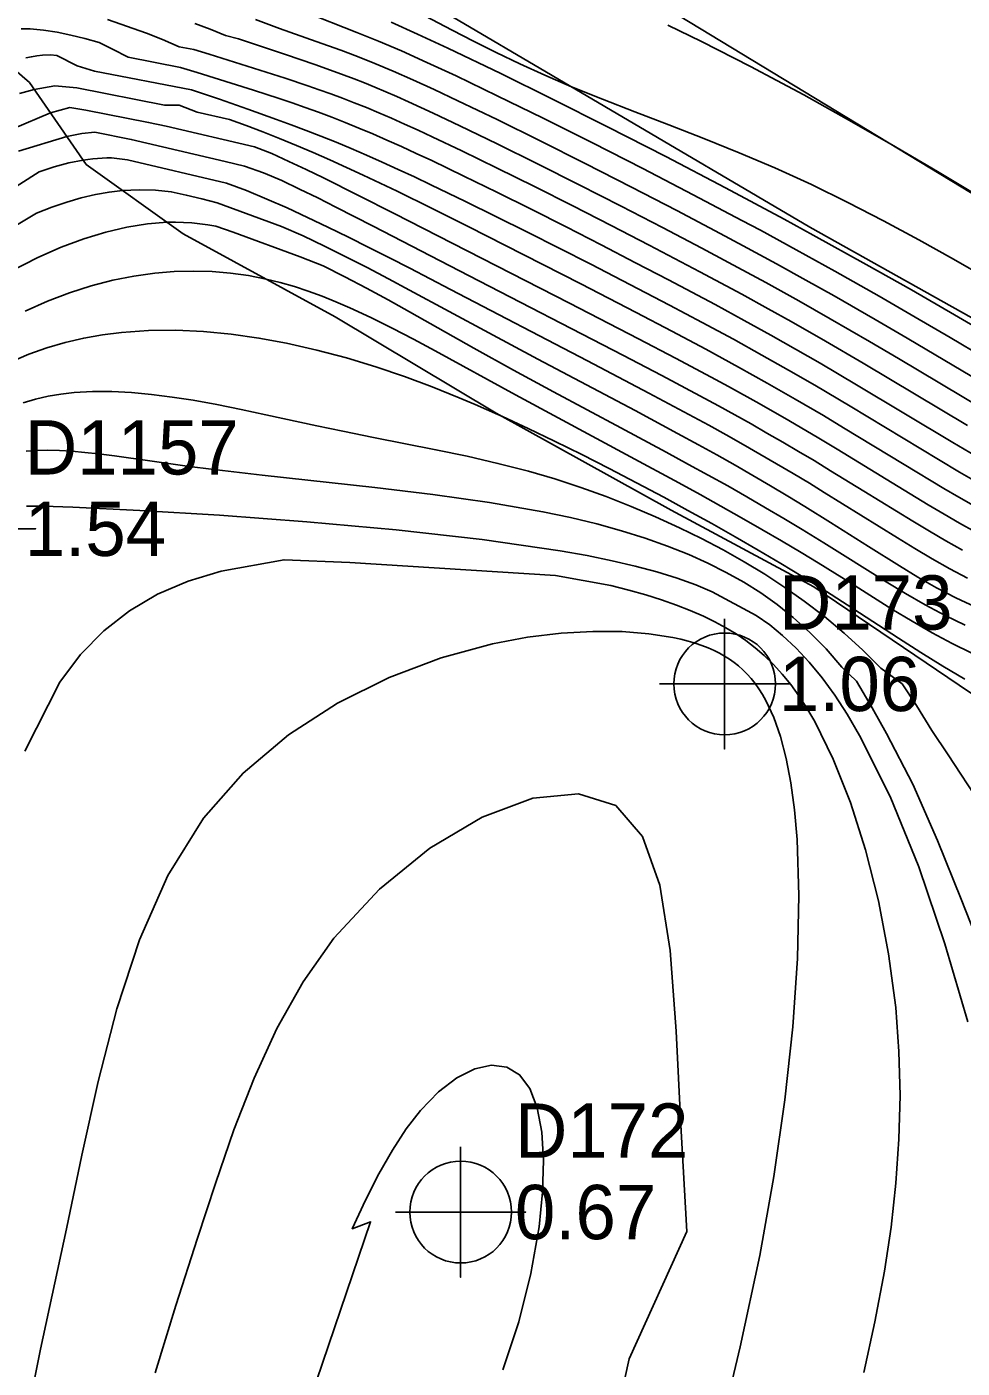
# Model space of a CAD drawing. Extents: x 2356077 to 2359823, y 225951 to 227822.
# Drawn here: x 2357477.8 to 2357520.9, y 226687.9 to 226749.6 of the extents above; entities that cross this region are included whole.
import ezdxf

# ---------------------------------------------------------------- set-up
doc = ezdxf.new("R2010")
doc.units = 0
for name, color, linetype in [('DTM Contours Major', 7, 'Continuous'), ('DTM Contours Minor', 7, 'Continuous'), ('Exist DTM Regular Point CELL', 7, 'Continuous'), ('Exist DTM Regular Point Cogo Elevation', 7, 'Continuous'), ('Exist DTM Regular Point Cogo Number', 7, 'Continuous'), ('Exist Roads EOP', 7, 'Continuous'), ('PH Exist DTM Breakline', 7, 'Continuous')]:
    doc.layers.add(name, color=color, linetype=linetype)

msp = doc.modelspace()

# ---------------------------------------------------------------- linework, layer by layer
at = {"layer": 'DTM Contours Major'}
for points in [[(2357521.488, 226729.861), (2357520.435, 226730.482), (2357516.005, 226733.134), (2357514.327, 226734.123), (2357513.191, 226734.778), (2357512.055, 226735.42), (2357510.829, 226736.099), (2357509.489, 226736.826), (2357507.346, 226737.963), (2357505.827, 226738.756), (2357504.244, 226739.574), (2357502.629, 226740.4), (2357501.016, 226741.214), (2357499.435, 226742.001), (2357497.922, 226742.743), (2357496.435, 226743.455), (2357495.727, 226743.786), (2357495.04, 226744.101), (2357494.372, 226744.399), (2357493.72, 226744.682), (2357493.078, 226744.951), (2357492.449, 226745.206), (2357491.829, 226745.448), (2357491.216, 226745.679), (2357490.608, 226745.9), (2357490.002, 226746.113), (2357489.41, 226746.314), (2357488.221, 226746.702), (2357485.64, 226747.51), (2357484.864, 226747.747), (2357482.46, 226748.217), (2357481.727, 226748.58), (2357481.115, 226748.889), (2357480.458, 226749.073), (2357479.813, 226749.236), (2357479.18, 226749.369), (2357478.557, 226749.465), (2357477.945, 226749.517), (2357477.53, 226749.523)], [(2357522.355, 226735.279), (2357520.51, 226736.361), (2357518.536, 226737.499), (2357516.452, 226738.678), (2357514.011, 226740.03), (2357512.673, 226740.757), (2357509.959, 226742.206), (2357507.217, 226743.638), (2357504.528, 226745.016), (2357501.97, 226746.302), (2357499.621, 226747.461), (2357497.179, 226748.636), (2357495.788, 226749.282), (2357494.566, 226749.832)], [(2357521.112, 226724.233), (2357520.294, 226724.664), (2357519.484, 226725.122), (2357518.68, 226725.599), (2357517.881, 226726.088), (2357514.515, 226728.182), (2357513.833, 226728.599), (2357513.082, 226729.05), (2357512.323, 226729.497), (2357511.555, 226729.942), (2357510.778, 226730.386), (2357509.991, 226730.827), (2357509.193, 226731.268), (2357508.284, 226731.763), (2357506.433, 226732.751), (2357503.605, 226734.232), (2357497.303, 226737.517), (2357495.425, 226738.496), (2357494.485, 226738.98), (2357493.544, 226739.459), (2357492.603, 226739.93), (2357491.658, 226740.393), (2357490.715, 226740.843), (2357489.775, 226741.276), (2357488.84, 226741.688), (2357487.912, 226742.076), (2357486.982, 226742.422), (2357482.426, 226743.485), (2357481.696, 226743.586), (2357481.479, 226743.582), (2357481.262, 226743.572), (2357481.043, 226743.556), (2357480.824, 226743.535), (2357480.603, 226743.509), (2357480.38, 226743.476), (2357479.725, 226743.348), (2357479.051, 226743.169), (2357478.356, 226742.939), (2357476.745, 226741.915)], [(2357521.704, 226713.832), (2357520.223, 226716.098), (2357519.465, 226717.213), (2357518.762, 226718.367), (2357518.104, 226719.364), (2357517.127, 226720.081), (2357516.296, 226720.914), (2357515.428, 226721.706), (2357514.527, 226722.459), (2357513.595, 226723.172), (2357512.695, 226723.808), (2357511.771, 226724.411), (2357510.823, 226724.986), (2357509.852, 226725.533), (2357508.86, 226726.055), (2357507.845, 226726.553), (2357506.746, 226727.058), (2357505.623, 226727.536), (2357504.476, 226727.987), (2357503.305, 226728.408), (2357502.109, 226728.798), (2357500.889, 226729.155), (2357499.487, 226729.516), (2357498.064, 226729.843), (2357496.628, 226730.144), (2357493.759, 226730.709), (2357492.345, 226730.993), (2357491.14, 226731.246), (2357488.793, 226731.756), (2357487.653, 226731.997), (2357486.536, 226732.221), (2357485.443, 226732.419), (2357484.475, 226732.571), (2357483.528, 226732.692), (2357482.603, 226732.777), (2357481.7, 226732.822), (2357480.821, 226732.823), (2357479.966, 226732.773), (2357479.362, 226732.704), (2357478.771, 226732.604), (2357478.191, 226732.474), (2357477.623, 226732.31)], [(2357499.304, 226659.999), (2357505.536, 226688.283), (2357508.181, 226694.159), (2357507.907, 226699.051), (2357507.692, 226703.382), (2357507.411, 226707.085), (2357506.938, 226710.094), (2357506.146, 226712.341), (2357504.91, 226713.761), (2357503.197, 226714.31), (2357501.096, 226714.102), (2357498.763, 226713.234), (2357496.353, 226711.805), (2357494.025, 226709.912), (2357491.932, 226707.654), (2357490.515, 226705.648), (2357489.304, 226703.493), (2357488.257, 226701.214), (2357487.329, 226698.832), (2357486.476, 226696.37), (2357485.655, 226693.852), (2357484.659, 226690.753), (2357483.702, 226687.651)]]:
    msp.add_lwpolyline(points, dxfattribs=at)
at = {"layer": 'DTM Contours Minor'}
for points in [[(2357522.018, 226738.025), (2357520.461, 226738.916), (2357518.868, 226739.805), (2357517.244, 226740.68), (2357515.595, 226741.532), (2357513.926, 226742.349), (2357512.242, 226743.122), (2357510.6, 226743.821), (2357508.967, 226744.478), (2357507.36, 226745.1), (2357505.797, 226745.698), (2357504.295, 226746.28), (2357502.872, 226746.856), (2357501.644, 226747.386), (2357500.489, 226747.915), (2357499.4, 226748.44), (2357498.368, 226748.957), (2357497.385, 226749.463), (2357494.853, 226750.781)], [(2357521.86, 226734.39), (2357520.311, 226735.305), (2357518.696, 226736.249), (2357517.039, 226737.207), (2357515.009, 226738.359), (2357513.227, 226739.348), (2357511.574, 226740.246), (2357510.716, 226740.705), (2357508.483, 226741.883), (2357506.163, 226743.085), (2357503.834, 226744.271), (2357501.573, 226745.404), (2357499.456, 226746.444), (2357497.562, 226747.354), (2357496.218, 226747.979), (2357495.039, 226748.507), (2357493.979, 226748.957), (2357492.989, 226749.358), (2357490.582, 226750.298)], [(2357521.116, 226731.262), (2357516.304, 226734.125), (2357514.569, 226735.141), (2357512.989, 226736.044), (2357511.931, 226736.636), (2357510.713, 226737.304), (2357508.784, 226738.339), (2357506.446, 226739.567), (2357504.708, 226740.466), (2357502.933, 226741.373), (2357501.166, 226742.264), (2357499.45, 226743.115), (2357497.828, 226743.904), (2357496.458, 226744.555), (2357495.811, 226744.854), (2357495.187, 226745.137), (2357494.583, 226745.404), (2357493.999, 226745.655), (2357493.427, 226745.893), (2357492.87, 226746.117), (2357492.324, 226746.328), (2357491.786, 226746.529), (2357491.254, 226746.721), (2357490.725, 226746.905), (2357489.691, 226747.25), (2357486.183, 226748.363), (2357485.488, 226748.564), (2357484.807, 226748.697), (2357484.037, 226749.037), (2357483.296, 226749.326), (2357481.503, 226749.955)], [(2357521.818, 226732.032), (2357517.927, 226734.339), (2357516.595, 226735.124), (2357514.791, 226736.171), (2357513.343, 226736.994), (2357511.819, 226737.839), (2357510.1, 226738.771), (2357508.882, 226739.418), (2357507.071, 226740.369), (2357505.166, 226741.354), (2357503.224, 226742.345), (2357501.301, 226743.313), (2357499.452, 226744.228), (2357497.735, 226745.06), (2357496.501, 226745.644), (2357495.368, 226746.163), (2357494.834, 226746.4), (2357494.321, 226746.622), (2357493.822, 226746.832), (2357493.338, 226747.029), (2357492.866, 226747.216), (2357491.947, 226747.562), (2357491.052, 226747.881), (2357489.709, 226748.336), (2357487.536, 226749.063), (2357486.945, 226749.218), (2357486.23, 226749.5), (2357485.526, 226749.761)], [(2357522.549, 226732.787), (2357518.33, 226735.281), (2357516.86, 226736.139), (2357514.965, 226737.229), (2357513.674, 226737.957), (2357512.312, 226738.71), (2357510.787, 226739.537), (2357509.719, 226740.107), (2357507.725, 226741.155), (2357505.633, 226742.238), (2357503.51, 226743.321), (2357501.424, 226744.368), (2357499.444, 226745.344), (2357497.637, 226746.215), (2357496.554, 226746.724), (2357495.565, 226747.175), (2357494.658, 226747.574), (2357493.813, 226747.927), (2357493.016, 226748.244), (2357492.245, 226748.535), (2357491.119, 226748.941), (2357489.422, 226749.543), (2357488.313, 226749.947)], [(2357521.878, 226741.666), (2357519.731, 226742.955), (2357517.608, 226744.199), (2357515.543, 226745.38), (2357513.567, 226746.477), (2357512.329, 226747.146), (2357511.124, 226747.782), (2357510.371, 226748.171), (2357508.859, 226748.934), (2357507.309, 226749.696)], [(2357521.391, 226728.739), (2357520.75, 226729.114), (2357519.771, 226729.696), (2357515.705, 226732.147), (2357514.079, 226733.11), (2357512.863, 226733.813), (2357511.645, 226734.502), (2357510.328, 226735.23), (2357508.889, 226736.007), (2357507.382, 226736.806), (2357505.207, 226737.94), (2357503.769, 226738.681), (2357502.306, 226739.427), (2357500.841, 226740.166), (2357499.396, 226740.887), (2357497.994, 226741.577), (2357496.403, 226742.345), (2357495.638, 226742.707), (2357494.89, 226743.053), (2357494.158, 226743.385), (2357493.439, 226743.702), (2357492.728, 226744.006), (2357492.028, 226744.297), (2357491.336, 226744.576), (2357490.65, 226744.844), (2357489.97, 226745.103), (2357489.293, 226745.353), (2357487.975, 226745.825), (2357486.666, 226746.278), (2357486.015, 226746.499), (2357485.373, 226746.707), (2357480.911, 226747.581), (2357480.111, 226747.813), (2357479.172, 226748.302), (2357478.876, 226748.329), (2357478.51, 226748.31), (2357478.257, 226748.281), (2357478, 226748.24), (2357477.737, 226748.184)], [(2357521.382, 226727.571), (2357520.707, 226727.96), (2357520.024, 226728.363), (2357518.199, 226729.462), (2357515.403, 226731.159), (2357514.473, 226731.715), (2357513.177, 226732.475), (2357511.882, 226733.216), (2357510.57, 226733.947), (2357509.059, 226734.769), (2357507.492, 226735.602), (2357505.856, 226736.459), (2357503.305, 226737.78), (2357500.686, 226739.12), (2357498.116, 226740.422), (2357496.453, 226741.255), (2357494.848, 226742.044), (2357494.063, 226742.421), (2357493.286, 226742.787), (2357492.511, 226743.144), (2357491.74, 226743.491), (2357490.971, 226743.827), (2357490.202, 226744.153), (2357489.431, 226744.47), (2357488.655, 226744.778), (2357487.89, 226745.071), (2357487.121, 226745.346), (2357485.639, 226745.692), (2357484.811, 226746.009), (2357484.135, 226746.01), (2357480.086, 226746.803), (2357479.081, 226746.893), (2357478.133, 226746.735), (2357477.458, 226746.543)], [(2357521.463, 226726.36), (2357520.749, 226726.76), (2357520.031, 226727.177), (2357519.308, 226727.608), (2357517.641, 226728.621), (2357515.106, 226730.171), (2357514.258, 226730.68), (2357512.889, 226731.485), (2357511.511, 226732.273), (2357510.108, 226733.052), (2357509.305, 226733.488), (2357507.662, 226734.365), (2357505.963, 226735.254), (2357502.788, 226736.89), (2357494.711, 226741.024), (2357493.067, 226741.855), (2357491.448, 226742.657), (2357490.65, 226743.045), (2357489.858, 226743.422), (2357489.072, 226743.79), (2357488.27, 226744.092), (2357484.209, 226745.04), (2357483.396, 226745.215), (2357480.502, 226745.782), (2357479.769, 226745.893), (2357478.882, 226745.649), (2357477.141, 226744.916)], [(2357520.88, 226725.516), (2357520.118, 226725.944), (2357519.357, 226726.39), (2357518.596, 226726.849), (2357516.333, 226728.243), (2357514.81, 226729.179), (2357514.043, 226729.643), (2357513.326, 226730.07), (2357512.604, 226730.494), (2357511.876, 226730.914), (2357511.141, 226731.331), (2357510.398, 226731.746), (2357509.646, 226732.161), (2357508.789, 226732.626), (2357507.039, 226733.557), (2357505.244, 226734.495), (2357498.164, 226738.147), (2357493.738, 226740.442), (2357492.027, 226741.316), (2357491.184, 226741.738), (2357490.352, 226742.148), (2357489.53, 226742.544), (2357488.682, 226742.886), (2357487.82, 226743.201), (2357486.92, 226743.422), (2357482.596, 226744.431), (2357480.918, 226744.761), (2357480.317, 226744.7), (2357479.631, 226744.562), (2357477.402, 226743.883)], [(2357521.463, 226722.911), (2357520.568, 226723.33), (2357519.691, 226723.791), (2357518.828, 226724.283), (2357517.98, 226724.795), (2357516.556, 226725.69), (2357514.804, 226726.801), (2357513.622, 226727.538), (2357512.838, 226728.014), (2357512.04, 226728.489), (2357511.231, 226728.962), (2357510.408, 226729.433), (2357509.574, 226729.902), (2357508.727, 226730.371), (2357507.762, 226730.898), (2357505.802, 226731.947), (2357501.328, 226734.311), (2357499.064, 226735.521), (2357495.414, 226737.495), (2357494.441, 226738.015), (2357493.465, 226738.528), (2357492.487, 226739.032), (2357491.502, 226739.524), (2357490.519, 226739.996), (2357489.521, 226740.419), (2357486.554, 226741.504), (2357485.844, 226741.701), (2357485.134, 226741.867), (2357484.443, 226742.02), (2357483.708, 226742.094), (2357482.961, 226742.116), (2357482.196, 226742.08), (2357481.579, 226742.007), (2357480.947, 226741.894), (2357480.298, 226741.741), (2357479.631, 226741.547), (2357478.942, 226741.311), (2357478.231, 226741.032), (2357476.339, 226739.908)], [(2357521.011, 226722.065), (2357520.081, 226722.509), (2357519.163, 226722.999), (2357518.256, 226723.52), (2357517.361, 226724.063), (2357514.494, 226725.857), (2357513.49, 226726.475), (2357512.657, 226726.976), (2357511.808, 226727.477), (2357510.945, 226727.976), (2357510.067, 226728.475), (2357509.175, 226728.974), (2357508.27, 226729.472), (2357507.24, 226730.033), (2357505.153, 226731.15), (2357502.04, 226732.814), (2357500.204, 226733.812), (2357498.379, 226734.825), (2357495.42, 226736.489), (2357494.426, 226737.04), (2357493.431, 226737.58), (2357492.437, 226738.105), (2357491.441, 226738.611), (2357490.377, 226739.025), (2357487.291, 226740.154), (2357486.491, 226740.43), (2357486.125, 226740.495), (2357485.757, 226740.547), (2357485.386, 226740.586), (2357485.012, 226740.61), (2357484.633, 226740.62), (2357484.247, 226740.616), (2357483.343, 226740.546), (2357482.402, 226740.396), (2357481.425, 226740.165), (2357480.413, 226739.855), (2357479.368, 226739.467), (2357478.291, 226739), (2357476.338, 226737.996)], [(2357521.313, 226720.782), (2357520.404, 226721.221), (2357519.486, 226721.714), (2357518.56, 226722.248), (2357517.629, 226722.811), (2357515.762, 226723.981), (2357514.227, 226724.935), (2357513.447, 226725.41), (2357512.551, 226725.944), (2357511.637, 226726.477), (2357510.705, 226727.011), (2357509.758, 226727.545), (2357508.795, 226728.079), (2357507.819, 226728.614), (2357505.59, 226729.818), (2357502.253, 226731.606), (2357500.299, 226732.666), (2357496.592, 226734.704), (2357495.6, 226735.236), (2357494.614, 226735.748), (2357493.635, 226736.232), (2357492.665, 226736.681), (2357492.027, 226736.956), (2357491.391, 226737.211), (2357490.753, 226737.444), (2357490.112, 226737.655), (2357489.464, 226737.841), (2357488.805, 226738.002), (2357487.995, 226738.159), (2357487.167, 226738.274), (2357486.321, 226738.346), (2357485.457, 226738.371), (2357484.576, 226738.348), (2357483.679, 226738.274), (2357482.721, 226738.139), (2357481.747, 226737.945), (2357480.758, 226737.688), (2357479.754, 226737.368), (2357478.737, 226736.982), (2357477.708, 226736.528)], [(2357520.982, 226719.578), (2357519.976, 226720.179), (2357518.958, 226720.814), (2357517.928, 226721.475), (2357515.83, 226722.837), (2357514.356, 226723.779), (2357513.533, 226724.292), (2357512.515, 226724.91), (2357511.476, 226725.525), (2357510.417, 226726.137), (2357509.338, 226726.747), (2357508.239, 226727.354), (2357507.122, 226727.959), (2357505.869, 226728.625), (2357504.605, 226729.282), (2357503.344, 226729.923), (2357502.096, 226730.54), (2357500.875, 226731.127), (2357499.692, 226731.675), (2357499.481, 226731.771), (2357498.438, 226732.231), (2357497.705, 226732.541), (2357496.459, 226733.039), (2357495.176, 226733.515), (2357493.859, 226733.962), (2357492.512, 226734.371), (2357491.141, 226734.736), (2357489.75, 226735.05), (2357488.477, 226735.284), (2357487.198, 226735.464), (2357485.92, 226735.587), (2357484.648, 226735.645), (2357483.391, 226735.634), (2357482.155, 226735.549), (2357481.276, 226735.438), (2357480.41, 226735.283), (2357479.557, 226735.083), (2357478.716, 226734.836), (2357477.887, 226734.541), (2357477.067, 226734.195)], [(2357521.872, 226706.771), (2357520.821, 226709.458), (2357519.729, 226712.157), (2357518.587, 226714.743), (2357517.385, 226717.087), (2357516.716, 226718.264), (2357515.996, 226719.482), (2357515.323, 226720.136), (2357514.597, 226720.976), (2357513.851, 226721.737), (2357513.085, 226722.428), (2357512.348, 226723.018), (2357511.591, 226723.557), (2357510.808, 226724.051), (2357509.991, 226724.496), (2357509.152, 226724.926), (2357508.271, 226725.318), (2357507.293, 226725.707), (2357506.265, 226726.072), (2357505.181, 226726.411), (2357504.038, 226726.726), (2357502.831, 226727.018), (2357501.554, 226727.286), (2357499.099, 226727.711), (2357496.492, 226728.078), (2357493.819, 226728.401), (2357488.625, 226728.97), (2357486.275, 226729.246), (2357485.278, 226729.375), (2357483.45, 226729.63), (2357481.83, 226729.857), (2357481.091, 226729.951), (2357480.46, 226730.023), (2357479.861, 226730.077), (2357479.294, 226730.113), (2357478.755, 226730.126), (2357478.242, 226730.114), (2357477.752, 226730.074)], [(2357521.133, 226703.811), (2357520.062, 226707.394), (2357518.877, 226710.934), (2357517.545, 226714.182), (2357516.145, 226716.994), (2357515.574, 226717.967), (2357514.998, 226718.848), (2357514.415, 226719.644), (2357513.822, 226720.362), (2357513.217, 226721.007), (2357512.598, 226721.587), (2357512.003, 226722.076), (2357511.378, 226722.513), (2357509.35, 226723.603), (2357508.594, 226723.929), (2357507.733, 226724.235), (2357506.808, 226724.521), (2357505.813, 226724.787), (2357504.742, 226725.037), (2357503.588, 226725.272), (2357502.345, 226725.494), (2357498.762, 226726.013), (2357494.794, 226726.457), (2357490.681, 226726.828), (2357486.669, 226727.125), (2357482.998, 226727.347), (2357479.912, 226727.493), (2357478.548, 226727.539), (2357477.769, 226727.552)], [(2357516.339, 226687.665), (2357516.848, 226689.994), (2357517.285, 226692.32), (2357517.591, 226694.354), (2357517.817, 226696.38), (2357517.956, 226698.401), (2357518.005, 226700.42), (2357517.957, 226702.439), (2357517.806, 226704.462), (2357517.48, 226706.942), (2357517.01, 226709.379), (2357516.416, 226711.719), (2357515.717, 226713.909), (2357514.931, 226715.897), (2357514.077, 226717.629), (2357513.718, 226718.243), (2357513.349, 226718.81), (2357512.969, 226719.334), (2357512.577, 226719.816), (2357512.171, 226720.26), (2357511.749, 226720.67), (2357511.337, 226721.025), (2357510.908, 226721.355), (2357510.457, 226721.663), (2357509.982, 226721.951), (2357509.48, 226722.223), (2357508.948, 226722.48), (2357508.346, 226722.741), (2357507.705, 226722.991), (2357507.02, 226723.23), (2357506.29, 226723.459), (2357505.511, 226723.68), (2357504.681, 226723.893), (2357502.133, 226724.356), (2357492.672, 226724.954), (2357489.634, 226725.08), (2357486.74, 226724.56), (2357485.219, 226724.093), (2357483.812, 226723.488), (2357482.517, 226722.733), (2357481.335, 226721.814), (2357480.265, 226720.721), (2357479.306, 226719.439), (2357477.692, 226716.269)], [(2357509.64, 226684.643), (2357510.647, 226688.843), (2357511.549, 226693.054), (2357512.199, 226696.688), (2357512.705, 226700.209), (2357513.066, 226703.57), (2357513.28, 226706.721), (2357513.347, 226709.616), (2357513.265, 226712.207), (2357513.148, 226713.568), (2357512.98, 226714.809), (2357512.763, 226715.931), (2357512.498, 226716.935), (2357512.186, 226717.823), (2357511.828, 226718.595), (2357511.672, 226718.874), (2357511.507, 226719.134), (2357511.335, 226719.378), (2357511.154, 226719.606), (2357510.964, 226719.818), (2357510.765, 226720.016), (2357510.569, 226720.19), (2357510.364, 226720.352), (2357510.149, 226720.503), (2357509.924, 226720.644), (2357509.688, 226720.776), (2357509.439, 226720.899), (2357509.162, 226721.02), (2357508.871, 226721.132), (2357508.564, 226721.236), (2357508.242, 226721.33), (2357507.903, 226721.416), (2357507.548, 226721.494), (2357506.439, 226721.67), (2357505.202, 226721.77), (2357503.85, 226721.783), (2357502.397, 226721.7), (2357500.855, 226721.511), (2357499.239, 226721.205), (2357496.878, 226720.563), (2357494.472, 226719.659), (2357492.098, 226718.481), (2357489.833, 226717.018), (2357487.751, 226715.258), (2357485.93, 226713.187), (2357484.284, 226710.542), (2357482.974, 226707.586), (2357481.927, 226704.4), (2357481.069, 226701.065), (2357480.325, 226697.662), (2357479.621, 226694.272), (2357478.426, 226688.729), (2357477.881, 226686.043)], [(2357499.709, 226687.786), (2357500.446, 226690.001), (2357501.006, 226692.22), (2357501.382, 226694.364), (2357501.546, 226695.956), (2357501.588, 226697.421), (2357501.506, 226698.728), (2357501.297, 226699.843), (2357500.956, 226700.734), (2357500.482, 226701.37), (2357499.89, 226701.721), (2357499.194, 226701.807), (2357498.421, 226701.638), (2357497.599, 226701.227), (2357496.753, 226700.583), (2357495.913, 226699.717), (2357495.26, 226698.873), (2357494.623, 226697.901), (2357494, 226696.807), (2357493.385, 226695.597), (2357492.776, 226694.28), (2357493.622, 226694.603), (2357487.823, 226677.564)]]:
    msp.add_lwpolyline(points, dxfattribs=at)
at = {"layer": 'Exist DTM Regular Point CELL'}
for points in [[(2357475.195, 226729.504), (2357475.195, 226723.504), (2357475.195, 226726.504), (2357478.195, 226726.504), (2357472.195, 226726.504)], [(2357509.927, 226722.362), (2357509.927, 226716.362), (2357509.927, 226719.362), (2357512.927, 226719.362), (2357506.927, 226719.362)], [(2357497.768, 226698.048), (2357497.768, 226692.048), (2357497.768, 226695.048), (2357500.768, 226695.048), (2357494.768, 226695.048)]]:
    msp.add_lwpolyline(points, dxfattribs=at)
for centre in [(2357509.927, 226719.362), (2357497.768, 226695.048)]:
    msp.add_circle(centre, 2.344, dxfattribs=at)
at = {"layer": 'Exist Roads EOP'}
msp.add_lwpolyline([(2357548.158, 226751.097), (2357551.518, 226748.955), (2357539.932, 226730.044), (2357536.732, 226732.588), (2357457.094, 226780.918), (2357368.575, 226834.971), (2357285.95, 226885.112), (2357202.56, 226936.462), (2357119.743, 226986.718), (2357040.047, 227034.838), (2356959.55, 227083.993), (2356876.77, 227134.388), (2356794.33, 227184.148), (2356716.529, 227232.438), (2356632.17, 227283.448), (2356547.589, 227334.799), (2356465.16, 227384.805), (2356376.528, 227438.798), (2356293.908, 227488.913), (2356217.843, 227535.566)], dxfattribs=at)
at = {"layer": 'PH Exist DTM Breakline'}
for points in [[(2357455.092, 226776.87), (2357475.043, 226763.829), (2357494.967, 226751.51), (2357513.844, 226740.397), (2357526.956, 226733.062), (2357530.468, 226730.73), (2357533.26, 226728.421), (2357535.849, 226726.841), (2357537.162, 226726.517), (2357539.189, 226727.63)], [(2357538.002, 226719.88), (2357535.313, 226717.564), (2357532.942, 226716.165), (2357530.514, 226715.641), (2357527.032, 226716.065), (2357521.244, 226718.954), (2357514.031, 226723.836), (2357507.468, 226727.361), (2357499.407, 226731.834), (2357491.989, 226736.264), (2357484.993, 226740.083), (2357480.515, 226743.28), (2357477.911, 226747.058), (2357474.752, 226749.767), (2357470.564, 226752.108), (2357466.748, 226754.09)]]:
    msp.add_lwpolyline(points, dxfattribs=at)

# ---------------------------------------------------------------- texts
at = {"layer": 'Exist DTM Regular Point Cogo Elevation'}
for s, p in [('1.54', (2357477.695, 226725.254)), ('1.06', (2357512.427, 226718.112)), ('0.67', (2357500.268, 226693.798))]:
    msp.add_text(s, height=2.5, dxfattribs=at).set_placement(p)
at = {"layer": 'Exist DTM Regular Point Cogo Number'}
for s, p in [('D1157', (2357477.695, 226729.004)), ('D173', (2357512.427, 226721.862)), ('D172', (2357500.268, 226697.548))]:
    msp.add_text(s, height=2.5, dxfattribs=at).set_placement(p)

doc.saveas('drawing.dxf')
